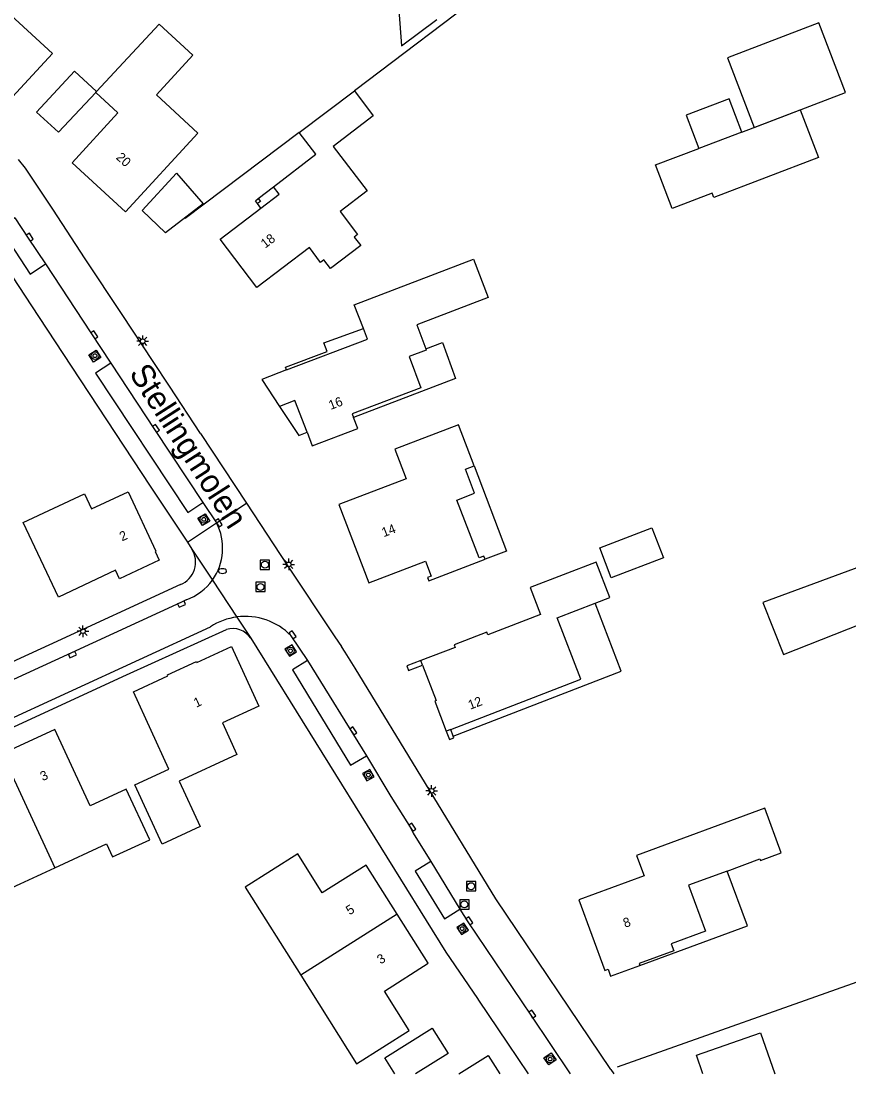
# Model space of a CAD drawing. Extents: x 136000 to 141000, y 400494 to 402006.
# Drawn here: x 137824.5 to 137913.3, y 400500 to 400612.9 of the extents above; entities that cross this region are included whole.
import ezdxf

# ---------------------------------------------------------------- set-up
doc = ezdxf.new("R2010")
doc.units = 0
for name, color, linetype in [('gg-afsc-erfafscheiding', 7, 'Continuous'), ('gg-afsc-hekwerk', 7, 'Continuous'), ('gg-afsc-muur', 7, 'Continuous'), ('gg-anno-huisnummerreeks BGT', 7, 'Continuous'), ('gg-anno-openbare ruimte label', 7, 'Continuous'), ('gg-bbg-bijgebouw', 7, 'Continuous'), ('gg-bbg-gedigitaliseerde bijgebouw', 7, 'Continuous'), ('gg-bbg-hoofdgebouw', 7, 'Continuous'), ('gg-bbg-luifel en loopbrug', 7, 'Continuous'), ('gg-bbg-onder overbouw', 7, 'Continuous'), ('gg-bbg-pand overbouw', 7, 'Continuous'), ('gg-bbg-pilaar onder overbouw', 7, 'Continuous'), ('gg-bbg-pilaar pand', 7, 'Continuous'), ('gg-bbg-tussenscheiding', 7, 'Continuous'), ('gg-knt-verharding', 7, 'Continuous'), ('gg-knt-verharding nz', 7, 'Continuous'), ('gt-bbg-plantopografie pand', 7, 'Continuous'), ('gt-grn-weggrens', 7, 'Continuous'), ('gt-symb-boom', 7, 'Continuous'), ('gt-symb-brandkraan', 7, 'Continuous'), ('gt-symb-kolk', 7, 'Continuous'), ('gt-symb-lichtmast', 7, 'Continuous'), ('gt-symb-rioolschacht', 7, 'Continuous')]:
    doc.layers.add(name, color=color, linetype=linetype)

# ---------------------------------------------------------------- blocks, each defined once
blk = doc.blocks.new('gt0-KOLK')
at = {"layer": 'gt-symb-kolk'}
blk.add_lwpolyline([(0, 0), (0.38, 0), (0.38, 0.4), (-0.38, 0.4), (-0.38, 0), (0, 0)], dxfattribs=at)
blk = doc.blocks.new('gt0-BOOM')
at = {"layer": 'gt-symb-boom'}
for radius in [0.4, 0.2]:
    blk.add_circle((0, 0), radius, dxfattribs=at)
blk = doc.blocks.new('gt0-RS')
at = {"layer": 'gt-symb-rioolschacht'}
blk.add_lwpolyline([(-0.5, -0.5), (0.5, -0.5), (0.5, 0.5), (-0.5, 0.5)], close=True, dxfattribs=at)
blk.add_circle((0, 0), 0.375, dxfattribs=at)
blk = doc.blocks.new('gt0-LMAST')
at = {"layer": 'gt-symb-lichtmast'}
for p, q in [((-0.18, 0.17), (-0.45, 0.44)), ((-0.01, 0.25), (-0.01, 0.62)), ((0.17, 0.17), (0.44, 0.44)), ((-0.26, 0), (-0.63, 0)), ((-0.18, -0.18), (-0.45, -0.45)), ((-0.01, -0.25), (-0.01, -0.63)), ((0.44, -0.45), (0.17, -0.18)), ((0.24, 0), (0.62, 0))]:
    blk.add_line(p, q, dxfattribs=at)
blk.add_circle((-0.01, 0), 0.25, dxfattribs=at)
blk = doc.blocks.new('gt0-BR')
at = {"layer": 'gt-symb-brandkraan'}
for centre, radius, start, end in [((-0.24, 0), 0.206, 107.5669, 252.4331), ((0.6, -2.66), 3, 106.892, 107.5669), ((0, -0.69), 0.938, 73.108, 106.892), ((-0.6, -2.66), 3, 72.4331, 73.108), ((0.24, 0), 0.206, 287.567, 72.4331), ((0.6, 2.66), 3, 252.4331, 253.108), ((0, 0.69), 0.938, 253.108, 286.8921), ((-0.6, 2.66), 3, 286.8921, 287.567)]:
    blk.add_arc(centre, radius, start, end, dxfattribs=at)

msp = doc.modelspace()

# ---------------------------------------------------------------- linework, layer by layer
at = {"layer": 'gg-afsc-erfafscheiding'}
msp.add_line((137954.82, 400524.22), (137888.45, 400500.74), dxfattribs=at)
at = {"layer": 'gg-afsc-hekwerk'}
for p, q in [((137854.31, 400600.97), (137842.1, 400591.74)), ((137828.97, 400577.27), (137838.34, 400563.04))]:
    msp.add_line(p, q, dxfattribs=at)
msp.add_lwpolyline([(137912.9, 400632.78), (137912.18, 400632.78), (137892.21, 400624.89), (137875.11, 400616.68), (137860.25, 400605.43)], dxfattribs=at)
at = {"layer": 'gg-afsc-muur'}
for points in [[(137867.36, 400544.32), (137865.88, 400543.75), (137866.06, 400543.28), (137867.55, 400543.85)], [(137870.1, 400536.75), (137870.44, 400535.88), (137870.91, 400536.06), (137870.85, 400536.21)]]:
    msp.add_lwpolyline(points, dxfattribs=at)
at = {"layer": 'gg-bbg-bijgebouw'}
for points in [[(137832.59, 400605.34), (137830.2, 400607.54), (137826.15, 400603.14), (137828.51, 400600.98), (137832.5, 400605.25)], [(137864.6, 400500), (137863.52, 400501.71), (137868.59, 400504.9), (137870.29, 400502.19), (137866.8, 400500)]]:
    msp.add_lwpolyline(points, dxfattribs=at)
at = {"layer": 'gg-bbg-gedigitaliseerde bijgebouw'}
for points in [[(137901.81, 400601), (137900.44, 400604.57), (137895.83, 400602.8), (137897.19, 400599.24)], [(137901.81, 400601), (137908.07, 400603.4), (137909.68, 400599.2)], [(137909.68, 400599.2), (137910.04, 400598.27), (137898.82, 400593.98), (137898.64, 400594.44), (137894.34, 400592.8), (137892.56, 400597.47), (137897.19, 400599.24)], [(137916.59, 400555.17), (137904.07, 400550.56), (137906.28, 400544.97), (137918.68, 400549.89), (137916.59, 400555.17)]]:
    msp.add_lwpolyline(points, dxfattribs=at)
at = {"layer": 'gg-bbg-hoofdgebouw'}
for p, q in [((137854.31, 400600.97), (137860.25, 400605.43)), ((137867.55, 400543.85), (137867.36, 400544.32)), ((137870.58, 400536.93), (137870.1, 400536.75))]:
    msp.add_line(p, q, dxfattribs=at)
for points in [[(137813.79, 400611.19), (137816.77, 400608.44), (137816.7, 400608.36), (137819.22, 400606.05), (137819.29, 400606.13), (137822.29, 400603.37), (137827.84, 400609.43), (137822.5, 400614.36), (137821.69, 400613.48), (137818.52, 400616.4), (137813.79, 400611.19)], [(137832.59, 400605.34), (137839.28, 400612.58), (137842.92, 400609.23), (137839.01, 400605), (137843.46, 400600.89), (137835.67, 400592.46), (137829.95, 400597.71)], [(137829.95, 400597.71), (137834.87, 400603.08), (137832.5, 400605.25)], [(137860.25, 400605.43), (137862.26, 400602.75), (137857.98, 400599.46), (137861.61, 400594.69), (137858.7, 400592.49), (137860.58, 400590.01), (137860.23, 400589.74), (137860.93, 400588.82), (137857.67, 400586.36), (137856.97, 400587.29), (137856.62, 400587.02), (137855.42, 400588.61), (137849.76, 400584.35), (137845.84, 400589.52), (137850.22, 400592.85)], [(137851.58, 400595.13), (137856.1, 400598.62), (137854.31, 400600.97)], [(137861.21, 400579.92), (137860.23, 400582.49), (137873.03, 400587.37), (137874.6, 400583.25), (137866.95, 400580.32), (137867.91, 400577.75)], [(137852.96, 400575.49), (137861.64, 400578.8), (137861.21, 400579.92)], [(137867.91, 400577.75), (137867.95, 400577.62), (137866.11, 400576.92), (137867.36, 400573.59), (137860, 400570.79), (137860.15, 400570.4)], [(137852.96, 400575.49), (137850.3, 400574.47), (137852.2, 400571.59)], [(137855.16, 400568.82), (137855.72, 400567.34), (137860.6, 400569.2), (137860.15, 400570.4)], [(137873.09, 400565.22), (137871.4, 400569.62), (137864.58, 400566.99), (137865.79, 400563.83), (137858.59, 400561.06), (137861.8, 400552.68), (137867.87, 400555), (137868.49, 400553.37), (137868.09, 400553.22), (137868.22, 400552.87), (137874.27, 400555.19)], [(137874.27, 400555.19), (137874.14, 400555.53), (137873.62, 400555.33), (137871.23, 400561.54), (137873.14, 400562.27), (137872.15, 400564.86), (137873.09, 400565.22)], [(137824.71, 400559.13), (137831.3, 400562.21), (137832.05, 400560.6), (137835.96, 400562.43), (137838.95, 400556.05), (137838.86, 400556.01), (137839.28, 400555.1), (137835.04, 400553.1), (137834.61, 400554.02), (137828.48, 400551.13), (137824.71, 400559.13)], [(137886.07, 400550.48), (137887.64, 400551.09), (137886.17, 400554.89), (137879.09, 400552.15), (137880.21, 400549.26), (137874.56, 400547.07), (137874.45, 400547.36), (137870.94, 400546), (137871.04, 400545.74), (137867.36, 400544.32)], [(137870.58, 400536.93), (137884.55, 400542.32), (137882, 400548.9), (137886.07, 400550.48)], [(137839.61, 400524.65), (137836.67, 400531.01), (137840.35, 400532.69), (137836.55, 400540.99), (137840.24, 400542.68), (137840.19, 400542.8), (137843.3, 400544.23), (137843.35, 400544.13), (137847.05, 400545.82), (137849.99, 400539.44), (137846.08, 400537.64), (137847.63, 400534.27), (137841.45, 400531.41), (137843.68, 400526.55), (137839.61, 400524.65)], [(137867.55, 400543.85), (137869.02, 400540.03), (137868.86, 400539.97), (137870.1, 400536.75)], [(137828.09, 400522.11), (137833.66, 400524.69), (137834.3, 400523.28), (137838.29, 400525.1), (137835.77, 400530.55), (137831.88, 400528.76), (137828.11, 400536.95), (137822.45, 400534.34)], [(137822.45, 400534.34), (137816.79, 400531.73), (137820.54, 400523.56), (137817.65, 400522.2), (137820.16, 400516.78), (137823.14, 400518.15), (137822.51, 400519.54), (137828.09, 400522.11)], [(137900.24, 400521.76), (137903.76, 400523.05), (137903.83, 400522.88), (137906.05, 400523.7), (137904.29, 400528.49), (137890.51, 400523.42), (137891.32, 400521.23), (137884.34, 400518.67), (137887.12, 400511.1), (137887.46, 400511.22), (137887.73, 400510.47), (137890.87, 400511.63)], [(137864.84, 400517.14), (137861.51, 400522.4), (137856.79, 400519.42), (137854.17, 400523.62), (137848.52, 400520.04), (137854.48, 400510.59)], [(137900.24, 400521.76), (137896.09, 400520.23), (137897.9, 400515.3), (137894.23, 400513.95), (137894.51, 400513.19), (137890.8, 400511.83), (137890.87, 400511.63)], [(137854.48, 400510.59), (137860.46, 400501.1), (137866.12, 400504.67), (137863.46, 400508.88), (137868.17, 400511.87), (137864.84, 400517.14)], [(137897.64, 400500), (137896.94, 400502.02), (137903.82, 400504.41), (137905.35, 400500)], [(137871.46, 400500), (137874.6, 400501.99), (137875.86, 400500)]]:
    msp.add_lwpolyline(points, dxfattribs=at)
at = {"layer": 'gg-bbg-luifel en loopbrug'}
msp.add_line((137870.85, 400536.21), (137870.58, 400536.93), dxfattribs=at)
for points in [[(137868.69, 400618.25), (137864.71, 400617.94), (137865.28, 400610.25), (137869.09, 400613.08)], [(137837.46, 400592.59), (137841.15, 400596.58), (137844.03, 400593.29), (137839.96, 400590.2), (137837.46, 400592.59)], [(137852.96, 400575.49), (137852.85, 400575.78), (137857.31, 400577.48), (137856.97, 400578.4), (137861.21, 400579.92)], [(137867.91, 400577.75), (137869.69, 400578.42), (137871.09, 400574.57), (137860.15, 400570.4)], [(137873.09, 400565.22), (137876.58, 400556.07), (137874.27, 400555.19)], [(137870.85, 400536.21), (137888.88, 400543.19), (137886.07, 400550.48)], [(137890.87, 400511.63), (137902.41, 400515.87), (137900.24, 400521.76)]]:
    msp.add_lwpolyline(points, dxfattribs=at)
at = {"layer": 'gg-bbg-onder overbouw'}
for points in [[(137850.22, 400592.85), (137852.18, 400594.35), (137851.58, 400595.13)], [(137855.16, 400568.82), (137853.86, 400572.23), (137852.2, 400571.59)]]:
    msp.add_lwpolyline(points, dxfattribs=at)
at = {"layer": 'gg-bbg-pand overbouw'}
for p, q in [((137849.93, 400593.86), (137851.58, 400595.13)), ((137850.22, 400592.85), (137849.86, 400593.33))]:
    msp.add_line(p, q, dxfattribs=at)
msp.add_lwpolyline([(137852.2, 400571.59), (137854.27, 400568.45), (137855.16, 400568.82)], dxfattribs=at)
at = {"layer": 'gg-bbg-pilaar onder overbouw'}
msp.add_lwpolyline([(137849.93, 400593.86), (137850.16, 400593.56), (137849.86, 400593.33)], dxfattribs=at)
at = {"layer": 'gg-bbg-pilaar pand'}
msp.add_lwpolyline([(137849.86, 400593.33), (137849.63, 400593.63), (137849.93, 400593.86)], dxfattribs=at)
at = {"layer": 'gg-bbg-tussenscheiding'}
for p, q in [((137832.5, 400605.25), (137832.59, 400605.34)), ((137901.81, 400601), (137897.19, 400599.24)), ((137822.45, 400534.34), (137828.09, 400522.11)), ((137864.84, 400517.14), (137854.48, 400510.59))]:
    msp.add_line(p, q, dxfattribs=at)
at = {"layer": 'gg-knt-verharding'}
for p, q in [((137840.4, 400573.74), (137838.65, 400576.39)), ((137843.74, 400568.69), (137840.4, 400573.74)), ((137843.74, 400568.69), (137848.65, 400561.21)), ((137838.34, 400563.04), (137842.32, 400557.03)), ((137842.32, 400557.03), (137842.81, 400556.29)), ((137887.74, 400500.49), (137888.07, 400500))]:
    msp.add_line(p, q, dxfattribs=at)
for points in [[(137838.65, 400576.39), (137835.32, 400581.45), (137831.36, 400587.42), (137827.89, 400592.72), (137824.97, 400597.12), (137824.2, 400598.07)], [(137813.45, 400596.55), (137813.85, 400596.39), (137813.82, 400596.31), (137817.33, 400594.9), (137825.6, 400582.36), (137828.97, 400577.27)], [(137832.26, 400576.34), (137831.76, 400577.11), (137832.55, 400577.61), (137833.04, 400576.83), (137832.26, 400576.34)], [(137848.65, 400561.21), (137853.02, 400554.57), (137858.14, 400546.87), (137858.85, 400545.82)], [(137843.93, 400558.81), (137843.45, 400559.6), (137844.24, 400560.07), (137844.72, 400559.29), (137843.93, 400558.81)], [(137841.58, 400552.48), (137827.45, 400545.98), (137824.43, 400544.58), (137814.1, 400539.84), (137808.62, 400537.3), (137797.43, 400532.18), (137794.7, 400530.92), (137794.44, 400530.78)], [(137775.62, 400515.07), (137835.79, 400542.79), (137846.52, 400547.67)], [(137849.12, 400546.74), (137870.05, 400513.07), (137873.45, 400508.09), (137873.56, 400507.92), (137876.68, 400503.3), (137878.89, 400500)], [(137854.03, 400545.28), (137853.55, 400546.03), (137852.79, 400545.55), (137853.27, 400544.79), (137854.03, 400545.28)], [(137887.74, 400500.49), (137875.42, 400518.78), (137860.31, 400543.51), (137859.26, 400545.22), (137858.85, 400545.82)], [(137862.36, 400531.86), (137861.91, 400532.63), (137861.12, 400532.2), (137861.57, 400531.42), (137862.36, 400531.86)], [(137872.49, 400515.42), (137871.98, 400516.18), (137871.22, 400515.71), (137871.73, 400514.95), (137872.49, 400515.42)], [(137881.88, 400501.5), (137881.12, 400500.97), (137880.58, 400501.72), (137881.36, 400502.25), (137881.88, 400501.5)]]:
    msp.add_lwpolyline(points, dxfattribs=at)
for centre, radius, start, end in [((137840.58, 400554.9), 2.63, 292.4281, 31.869), ((137847.17, 400545.38), 2.38, 34.9227, 105.8087)]:
    msp.add_arc(centre, radius, start, end, dxfattribs=at)
at = {"layer": 'gg-knt-verharding nz'}
for p, q in [((137843.98, 400561.28), (137845.45, 400559.1)), ((137776.64, 400516.61), (137844.8, 400547.95)), ((137853.44, 400546.99), (137855.21, 400544.33)), ((137855.21, 400544.33), (137861.56, 400534.11)), ((137868.43, 400522.78), (137871.55, 400517.66))]:
    msp.add_line(p, q, dxfattribs=at)
for points in [[(137823.81, 400591.79), (137822.19, 400590.7), (137825.46, 400585.77), (137827.1, 400586.87)], [(137823.81, 400591.79), (137825.25, 400589.62), (137827.1, 400586.87)], [(137827.1, 400586.87), (137831.96, 400579.46), (137834.11, 400576.21)], [(137834.11, 400576.21), (137832.46, 400575.14), (137842.36, 400560.21), (137843.98, 400561.28)], [(137834.11, 400576.21), (137838.79, 400569.12), (137843.98, 400561.28)], [(137842.2, 400550.84), (137841.62, 400550.56), (137829.9, 400545.15), (137807.62, 400534.92), (137785.8, 400524.89), (137775.18, 400520.03)], [(137855.21, 400544.33), (137853.6, 400543.32), (137859.84, 400533.1), (137861.56, 400534.11)], [(137861.56, 400534.11), (137864.17, 400529.76), (137866.29, 400526.35), (137866.56, 400525.81), (137868.43, 400522.78)], [(137868.43, 400522.78), (137866.76, 400521.74), (137869.9, 400516.63), (137871.55, 400517.66)], [(137871.55, 400517.66), (137872.41, 400516.3), (137879.16, 400506.31), (137883.41, 400500)]]:
    msp.add_lwpolyline(points, dxfattribs=at)
for centre, radius, start, end in [((137840.24, 400556.38), 5.87, 324.2824, 27.5252), ((137840.24, 400556.38), 5.87, 289.4845, 324.327), ((137848.53, 400542.17), 6.89, 44.4782, 97.5143), ((137848.53, 400542.17), 6.88, 97.4841, 122.842)]:
    msp.add_arc(centre, radius, start, end, dxfattribs=at)
at = {"layer": 'gt-bbg-plantopografie pand'}
for points in [[(137912.93, 400605.26), (137910.07, 400612.73), (137900.26, 400608.97), (137903.12, 400601.5), (137912.93, 400605.26)], [(137886.56, 400556.43), (137892.16, 400558.57), (137893.4, 400555.35), (137887.79, 400553.2), (137886.56, 400556.43)]]:
    msp.add_lwpolyline(points, dxfattribs=at)
at = {"layer": 'gt-grn-weggrens'}
for p, q in [((137845.45, 400559.1), (137848.65, 400561.21)), ((137842.32, 400557.03), (137845.45, 400559.1)), ((137842.81, 400556.29), (137845.01, 400552.95)), ((137845.01, 400552.95), (137847.63, 400548.99)), ((137847.63, 400548.99), (137849.12, 400546.74))]:
    msp.add_line(p, q, dxfattribs=at)

# ---------------------------------------------------------------- block references
at = {"layer": 'gt-symb-boom'}
for p in [(137832.41, 400577.02), (137844.08, 400559.47), (137853.39, 400545.37), (137861.74, 400532.07), (137871.8, 400515.58), (137881.24, 400501.59)]:
    msp.add_blockref('gt0-BOOM', p, dxfattribs=at)
at = {"layer": 'gt-symb-brandkraan'}
msp.add_blockref('gt0-BR', (137846.09, 400553.93), dxfattribs=at)
at = {"layer": 'gt-symb-kolk'}
for p, rotation in [((137825.25, 400589.62), -55.971954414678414), ((137832.17, 400579.15), -55.9719544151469), ((137838.79, 400569.12), -55.97195441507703), ((137845.52, 400558.98), -58.329060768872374), ((137841.62, 400550.56), -155.2288046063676), ((137853.44, 400546.99), -56.45988592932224), ((137829.9, 400545.15), -155.22880460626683), ((137859.97, 400536.67), -56.45988592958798), ((137866.29, 400526.35), -56.45988592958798), ((137872.41, 400516.3), -56.45988592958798), ((137879.16, 400506.31), -56.45988592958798)]:
    msp.add_blockref('gt0-KOLK', p, dxfattribs=dict(at, rotation=rotation))
at = {"layer": 'gt-symb-lichtmast'}
for p in [(137837.54, 400578.57), (137853.21, 400554.64), (137831.12, 400547.48), (137868.53, 400530.36)]:
    msp.add_blockref('gt0-LMAST', p, dxfattribs=at)
at = {"layer": 'gt-symb-rioolschacht'}
for p in [(137850.64, 400554.61), (137850.17, 400552.22), (137872.76, 400520.13), (137872.05, 400518.18)]:
    msp.add_blockref('gt0-RS', p, dxfattribs=at)

# ---------------------------------------------------------------- texts
at = {"layer": 'gg-anno-huisnummerreeks BGT'}
for s, rotation, p in [('20', 317.5, (137834.6, 400598.19)), ('18', 37.2, (137850.67, 400588.49)), ('16', 20.8, (137857.7, 400571.2)), ('2', 25.2, (137835.32, 400557.1)), ('14', 20.9, (137863.39, 400557.55)), ('1', 24.9, (137843.28, 400539.27)), ('12', 21.1, (137872.67, 400539.05)), ('3', 24.8, (137826.81, 400531.39)), ('5', 32.3, (137859.73, 400517)), ('8', 20.2, (137889.29, 400515.66)), ('3', 32.3, (137863.06, 400511.73))]:
    msp.add_text(s, height=1, rotation=rotation, dxfattribs=at).set_placement(p)
at = {"layer": 'gg-anno-openbare ruimte label'}
msp.add_text('Stellingmolen', height=2.5, rotation=302.6, dxfattribs=at).set_placement((137836.01, 400575.14))

doc.saveas('drawing.dxf')
